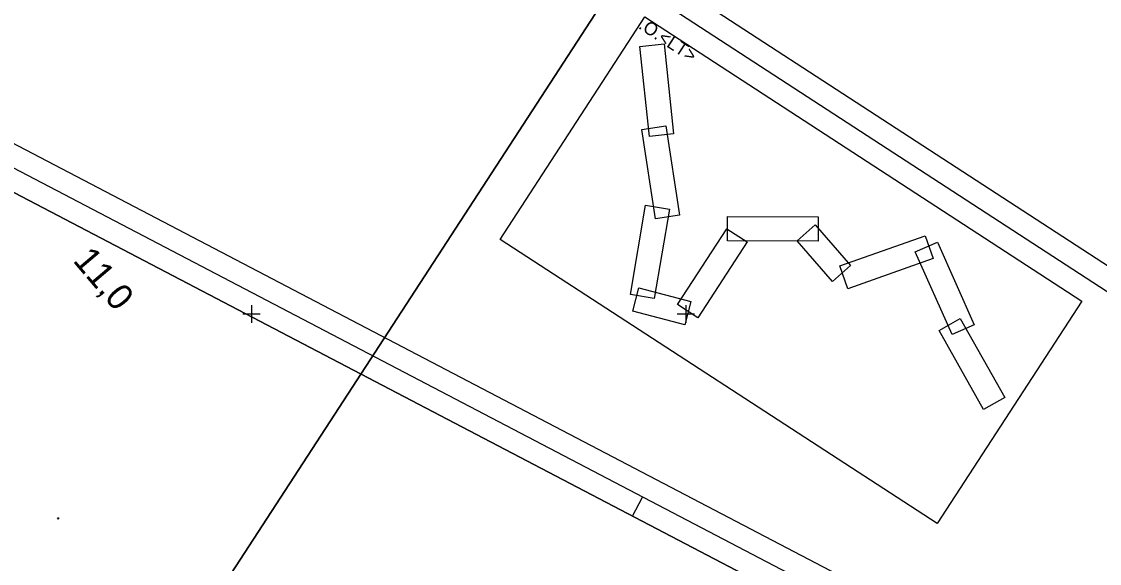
# Model space of a CAD drawing. Extents: x -866402 to -860377, y -1041908 to -1038598.
# Drawn here: x -861452.9 to -861204.8, y -1039757.4 to -1039632.7 of the extents above; entities that cross this region are included whole.
import ezdxf

# ---------------------------------------------------------------- set-up
doc = ezdxf.new("R2010")
doc.units = 0
for name, color, linetype in [('Vrstva 1', 7, 'Continuous'), ('Vrstva 21', 7, 'Continuous'), ('Vrstva 49', 7, 'Continuous'), ('Vrstva 5', 7, 'Continuous'), ('Vrstva 7', 7, 'Continuous')]:
    doc.layers.add(name, color=color, linetype=linetype)

msp = doc.modelspace()

# ---------------------------------------------------------------- linework, layer by layer
at = {"layer": 'Vrstva 1'}
msp.add_line((-861312.32, -1039746.57), (-861310.01, -1039742.15), dxfattribs=at)
for points in [[(-862350.36, -1039297.02), (-861294.1, -1039983.97), (-861132.18, -1039735), (-862188.44, -1039048.05)], [(-862186.98, -1039054.97), (-861139.1, -1039736.46), (-861295.57, -1039977.05), (-862343.44, -1039295.55)], [(-862336.53, -1039294.09), (-861468.88, -1039858.37), (-861317.86, -1039626.16), (-862185.51, -1039061.88)], [(-862185.51, -1039061.88), (-861317.86, -1039626.16), (-861468.88, -1039858.37), (-862336.53, -1039294.09)], [(-861631.44, -1039903.51), (-860515.05, -1040487.66), (-860377.36, -1040224.52), (-861493.75, -1039640.37)], [(-861491.64, -1039647.11), (-860384.11, -1040226.63), (-860517.16, -1040480.91), (-861624.69, -1039901.4)], [(-861617.95, -1039899.29), (-860700.91, -1040379.13), (-860572.48, -1040133.7), (-861489.53, -1039653.85)], [(-861489.53, -1039653.85), (-860572.48, -1040133.7), (-860700.91, -1040379.13), (-861617.95, -1039899.29)]]:
    msp.add_lwpolyline(points, close=True, dxfattribs=at)
at = {"layer": 'Vrstva 21'}
for points in [[(-861342.79, -1039682.83), (-861309.48, -1039631.61), (-861208.89, -1039697.03), (-861242.2, -1039748.25)], [(-861310.59, -1039638.4), (-861305.04, -1039637.81), (-861302.83, -1039658.54), (-861308.38, -1039659.13)], [(-861310.59, -1039638.4), (-861305.04, -1039637.81), (-861302.83, -1039658.54), (-861308.38, -1039659.13)], [(-861310.13, -1039657.5), (-861304.61, -1039656.66), (-861301.48, -1039677.27), (-861307, -1039678.11)], [(-861309.29, -1039674.95), (-861303.79, -1039675.88), (-861307.28, -1039696.43), (-861312.78, -1039695.5)], [(-861290.43, -1039683.12), (-861290.4, -1039677.54), (-861269.56, -1039677.64), (-861269.58, -1039683.22)], [(-861297.27, -1039700.87), (-861301.95, -1039697.83), (-861290.58, -1039680.36), (-861285.91, -1039683.4)], [(-861274.43, -1039683.15), (-861270.22, -1039679.49), (-861262.09, -1039688.83), (-861266.3, -1039692.5)], [(-861262.75, -1039694.21), (-861264.61, -1039688.95), (-861244.95, -1039682), (-861243.1, -1039687.26)], [(-861247.21, -1039685.69), (-861242.11, -1039683.43), (-861233.65, -1039702.48), (-861238.75, -1039704.74)], [(-861312.24, -1039699.38), (-861310.83, -1039693.99), (-861298.84, -1039697.11), (-861300.25, -1039702.51)], [(-861241.72, -1039703.8), (-861236.86, -1039701.06), (-861226.64, -1039719.24), (-861231.5, -1039721.97)]]:
    msp.add_lwpolyline(points, close=True, dxfattribs=at)
at = {"layer": 'Vrstva 49'}
for p, q in [((-861444.67, -1039746.87), (-861444.32, -1039747.23)), ((-861444.67, -1039747.23), (-861444.32, -1039746.87))]:
    msp.add_line(p, q, dxfattribs=at)
at = {"layer": 'Vrstva 5'}
for p, q in [((-861400, -1039698), (-861400, -1039702)), ((-861300, -1039698), (-861300, -1039702)), ((-861402, -1039700), (-861398, -1039700)), ((-861302, -1039700), (-861298, -1039700))]:
    msp.add_line(p, q, dxfattribs=at)

# ---------------------------------------------------------------- texts
at = {"layer": 'Vrstva 1'}
msp.add_text('.O.<LT>', height=3, rotation=326.9617, dxfattribs=at).set_placement((-861311.12, -1039634.12))
at = {"layer": 'Vrstva 7'}
msp.add_text('11,0', height=6, rotation=310.3189, dxfattribs=at).set_placement((-861441.27, -1039687.78))

doc.saveas('drawing.dxf')
